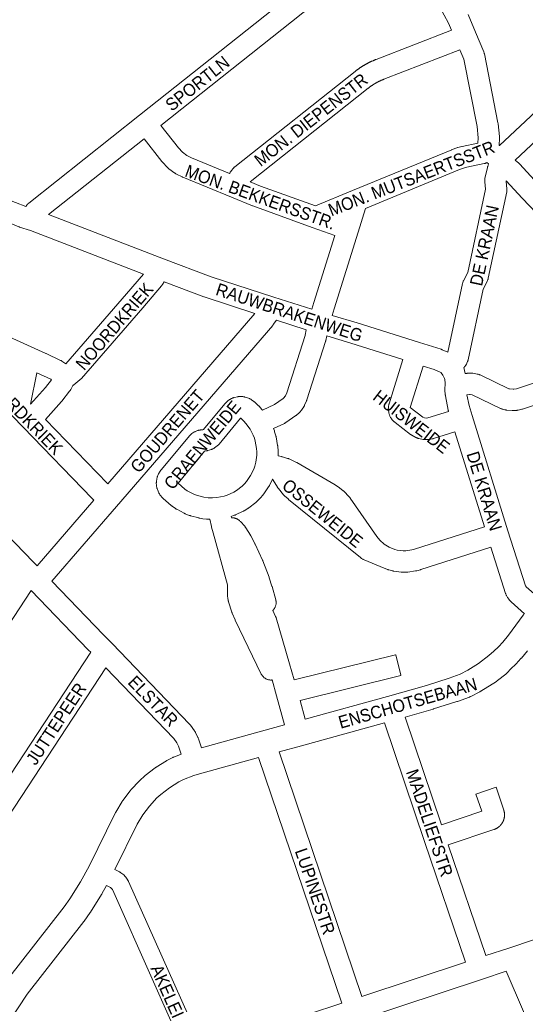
# Model space of a CAD drawing. Header units: metres. Extents: x 123819 to 142731, y 393440 to 405763.
# Tile 285 of 346: x 137213 to 137522, y 398646 to 399247. Entities that reach past the tile are written whole.
import ezdxf
from ezdxf.enums import TextEntityAlignment as Align

# ---------------------------------------------------------------- set-up
doc = ezdxf.new("R2010")
doc.units = ezdxf.units.M
doc.header["$MEASUREMENT"] = 0
for name, color, linetype, lineweight in [('gs-anno-wegen algemeen tekst', 7, 'Continuous', 0), ('gs-knt-aanvullende hoofdweg', 7, 'Continuous', 0), ('gs-knt-wegen algemeen', 7, 'Continuous', 0)]:
    doc.layers.add(name, color=color, linetype=linetype, lineweight=lineweight)
doc.styles.add('Style-Arial', font='arial.ttf')

msp = doc.modelspace()

# ---------------------------------------------------------------- linework, layer by layer
at = {"layer": 'gs-anno-wegen algemeen tekst', "color": 7, "linetype": 'Continuous', "flags": 128}
for points in [[(137271.11, 398727.91), (137273.88, 398726.46), (137274.08, 398726.35), (137274.28, 398726.23), (137274.47, 398726.1), (137274.66, 398725.97), (137276.45, 398724.6), (137276.66, 398724.44), (137276.86, 398724.27), (137277.05, 398724.08), (137277.23, 398723.89), (137277.4, 398723.69), (137277.56, 398723.48), (137277.71, 398723.27), (137278.96, 398721.39), (137279.08, 398721.2), (137279.2, 398721), (137279.31, 398720.79), (137279.4, 398720.58), (137328.23, 398611.12)], [(137318.19, 398606.57), (137269.53, 398715.67), (137269.05, 398716.39), (137268.36, 398716.91), (137266.02, 398718.14)]]:
    msp.add_lwpolyline(points, dxfattribs=at)
at = {"layer": 'gs-knt-aanvullende hoofdweg', "color": 7, "linetype": 'Continuous', "flags": 128}
for points in [[(137387.4, 398819.7), (137437.75, 398833.59), (137461.5, 398840.37), (137475.43, 398844.77), (137482.15, 398847.25), (137486.91, 398849.75), (137493.36, 398853.84), (137499.74, 398858.74), (137502.65, 398861.32), (137505.5, 398864.09), (137508.19, 398866.96), (137511.71, 398871.15), (137520.66, 398883.3), (137520.89, 398883.59), (137521.14, 398883.88), (137521.39, 398884.15), (137521.46, 398884.21)], [(137523.31, 398861.6), (137519.56, 398857.15), (137519.43, 398856.99), (137519.29, 398856.84), (137516.33, 398853.69), (137516.09, 398853.44), (137513.14, 398850.57), (137510.89, 398848.12), (137510.68, 398847.9), (137510.63, 398847.86), (137510.6, 398847.83), (137510.55, 398847.78), (137510.45, 398847.69), (137510.3, 398847.55), (137510.27, 398847.52), (137510.22, 398847.48), (137509.99, 398847.29), (137505, 398843.39), (137504.79, 398843.24), (137504.64, 398843.13), (137504.62, 398843.11), (137504.58, 398843.08), (137504.36, 398842.94), (137504.26, 398842.88), (137494.7, 398836.9), (137494.66, 398836.88), (137494.44, 398836.74), (137494.42, 398836.73), (137494.17, 398836.6), (137488.71, 398833.72), (137488.41, 398833.58), (137488.11, 398833.44), (137487.81, 398833.32), (137480.45, 398830.62), (137480.12, 398830.5), (137465.92, 398826.02), (137465.72, 398825.96), (137448.45, 398821.03)], [(137324.12, 398802.33), (137360.75, 398812.45), (137360.79, 398812.46), (137374.84, 398816.27)], [(137435.9, 398817.5), (137385.1, 398803.48), (137385.07, 398803.48), (137371.46, 398799.79)], [(137205.41, 398660.64), (137240.04, 398705.14), (137243.51, 398710.06), (137250.13, 398720.46), (137255.37, 398729.91), (137271.31, 398762.42), (137271.45, 398762.7), (137271.6, 398762.97), (137275.44, 398769.39), (137275.58, 398769.62), (137275.64, 398769.7), (137275.66, 398769.73), (137275.73, 398769.84), (137275.89, 398770.06), (137280.39, 398776.03), (137280.56, 398776.24), (137280.62, 398776.31), (137280.64, 398776.35), (137280.73, 398776.45), (137280.91, 398776.65), (137286.02, 398782.1), (137286.23, 398782.32), (137286.45, 398782.53), (137289.22, 398785.04), (137289.45, 398785.24), (137289.68, 398785.43), (137295.6, 398790), (137295.81, 398790.16), (137295.89, 398790.21), (137295.92, 398790.24), (137295.96, 398790.27), (137296.03, 398790.32), (137296.26, 398790.46), (137302.63, 398794.38), (137302.89, 398794.53), (137303.16, 398794.67), (137306.49, 398796.37), (137306.76, 398796.5), (137307.04, 398796.62), (137311.62, 398798.5)], [(137358.88, 398796.35), (137322.79, 398786.38), (137319.25, 398785.4), (137313.04, 398782.84), (137310.24, 398781.42), (137304.46, 398777.87), (137299.1, 398773.73), (137296.78, 398771.62), (137292.15, 398766.67), (137288.13, 398761.34), (137284.66, 398755.53), (137271.11, 398727.91)], [(137266.02, 398718.14), (137263.16, 398712.98), (137263.04, 398712.78), (137262.92, 398712.59), (137256.08, 398701.84), (137255.88, 398701.55), (137252.21, 398696.34), (137252, 398696.06), (137217.45, 398651.65), (137206.46, 398634.98), (137206.46, 398634.97), (137182.56, 398594.87)]]:
    msp.add_lwpolyline(points, dxfattribs=at)
at = {"layer": 'gs-knt-wegen algemeen', "color": 7, "linetype": 'Continuous', "flags": 128}
for points in [[(137218.42, 399135.19), (137286.02, 399188.85), (137433.47, 399305.89)], [(137441.25, 399295.44), (137299.18, 399182.67)], [(137476.86, 399240.8), (137475.07, 399245.16), (137467.08, 399260.07), (137466.94, 399260.35), (137466.81, 399260.64), (137466.69, 399260.93), (137466.59, 399261.23), (137466.59, 399261.24), (137459.47, 399271.64), (137452.47, 399280.5), (137452.27, 399280.77), (137447.03, 399288.17), (137441.25, 399295.44)], [(137506.26, 399170.32), (137614.28, 399271.8), (137614.51, 399272.01), (137614.76, 399272.21), (137615.01, 399272.39), (137615.27, 399272.56), (137615.54, 399272.72), (137617.86, 399274.04), (137618.11, 399274.17), (137618.36, 399274.29), (137618.61, 399274.4), (137618.87, 399274.5), (137619.13, 399274.59), (137619.4, 399274.66), (137619.67, 399274.73), (137622.28, 399275.3), (137622.59, 399275.36), (137622.89, 399275.41), (137623.2, 399275.44), (137623.51, 399275.45), (137623.82, 399275.45), (137624.13, 399275.44), (137625.98, 399275.31)], [(137624.92, 399262.33), (137624.16, 399262.39), (137623.42, 399262.22), (137622.62, 399261.77), (137515.83, 399161.45)], [(137486.98, 399250.42), (137491.42, 399239.64), (137496.54, 399227.64), (137496.64, 399227.39), (137496.73, 399227.13), (137496.81, 399226.87), (137496.88, 399226.61), (137496.94, 399226.35), (137505.26, 399184.18), (137505.31, 399183.89), (137505.35, 399183.59), (137506.15, 399175.88), (137506.18, 399175.57), (137506.19, 399175.25), (137506.18, 399174.94), (137506.18, 399174.94), (137506.18, 399174.93)], [(137341.22, 399153.33), (137341.33, 399153.56), (137341.45, 399153.82), (137341.59, 399154.07), (137341.74, 399154.31), (137341.9, 399154.55), (137342.07, 399154.78), (137342.24, 399155), (137343.53, 399156.52), (137343.7, 399156.72), (137343.88, 399156.91), (137344.06, 399157.09), (137344.26, 399157.26), (137344.46, 399157.43), (137417.86, 399215.64), (137418.04, 399215.79), (137418.23, 399215.93), (137418.41, 399216.07), (137418.6, 399216.22), (137418.79, 399216.36), (137418.97, 399216.5), (137419.16, 399216.64), (137419.35, 399216.78), (137419.54, 399216.91), (137419.73, 399217.05), (137419.92, 399217.19), (137420.11, 399217.32), (137420.3, 399217.46), (137420.49, 399217.59), (137420.69, 399217.72), (137420.88, 399217.85), (137421.07, 399217.98), (137421.27, 399218.11), (137421.46, 399218.24), (137421.66, 399218.37), (137421.85, 399218.5), (137422.05, 399218.62), (137422.25, 399218.75), (137422.45, 399218.87), (137422.65, 399219), (137422.85, 399219.12), (137423.05, 399219.24), (137423.25, 399219.36), (137423.45, 399219.48), (137423.65, 399219.6), (137423.85, 399219.72), (137424.05, 399219.83), (137424.26, 399219.95), (137424.46, 399220.06), (137424.67, 399220.18), (137424.87, 399220.29), (137425.08, 399220.4), (137425.28, 399220.51), (137425.49, 399220.62), (137425.7, 399220.73), (137425.9, 399220.84), (137426.11, 399220.94), (137426.32, 399221.05), (137426.53, 399221.16), (137426.74, 399221.26), (137426.95, 399221.36), (137427.16, 399221.46), (137427.37, 399221.56), (137427.58, 399221.66), (137427.79, 399221.76), (137428.01, 399221.86), (137428.22, 399221.96), (137428.43, 399222.05), (137428.65, 399222.15), (137428.86, 399222.24), (137429.08, 399222.34), (137429.29, 399222.43), (137429.51, 399222.52), (137429.72, 399222.61), (137429.94, 399222.7), (137430.16, 399222.79), (137430.37, 399222.87), (137430.59, 399222.96), (137430.81, 399223.04), (137476.86, 399240.8)], [(137481.89, 399228.79), (137435.49, 399210.89), (137435.33, 399210.83), (137435.17, 399210.77), (137435.01, 399210.7), (137434.85, 399210.64), (137434.69, 399210.57), (137434.53, 399210.51), (137434.38, 399210.44), (137434.22, 399210.37), (137434.06, 399210.3), (137433.9, 399210.24), (137433.74, 399210.17), (137433.59, 399210.1), (137433.43, 399210.02), (137433.27, 399209.95), (137433.12, 399209.88), (137432.96, 399209.81), (137432.8, 399209.73), (137432.65, 399209.66), (137432.49, 399209.58), (137432.34, 399209.5), (137432.19, 399209.43), (137432.03, 399209.35), (137431.88, 399209.27), (137431.73, 399209.19), (137431.57, 399209.11), (137431.42, 399209.03), (137431.27, 399208.95), (137431.12, 399208.86), (137430.97, 399208.78), (137430.82, 399208.7), (137430.67, 399208.61), (137430.52, 399208.53), (137430.37, 399208.44), (137430.22, 399208.36), (137430.07, 399208.27), (137429.92, 399208.18), (137429.77, 399208.09), (137429.62, 399208), (137429.48, 399207.91), (137429.33, 399207.82), (137429.18, 399207.73), (137429.04, 399207.64), (137428.89, 399207.54), (137428.75, 399207.45), (137428.6, 399207.36), (137428.46, 399207.26), (137428.32, 399207.17), (137428.17, 399207.07), (137428.03, 399206.97), (137427.89, 399206.88), (137427.75, 399206.78), (137427.61, 399206.68), (137427.47, 399206.58), (137427.33, 399206.48), (137427.19, 399206.38), (137427.05, 399206.28), (137426.91, 399206.17), (137426.77, 399206.07), (137426.63, 399205.97), (137426.49, 399205.86), (137426.36, 399205.76), (137426.22, 399205.65), (137426.09, 399205.55), (137425.95, 399205.44), (137353.77, 399148.19)], [(137493.02, 399171.86), (137493.15, 399175.01), (137492.43, 399181.95), (137484.29, 399223.16), (137481.89, 399228.79)], [(137299.18, 399182.67), (137309.91, 399168.95), (137312.36, 399166.33), (137315.03, 399164.35), (137317.88, 399162.91), (137341.22, 399153.33)], [(137288.98, 399174.58), (137230.49, 399128.15)], [(137405.43, 399115.37), (137391.67, 399120.34), (137355.44, 399133.44), (137355.19, 399133.54), (137342.28, 399138.83), (137312.69, 399150.96), (137312.46, 399151.07), (137312.22, 399151.18), (137308.65, 399152.99), (137308.41, 399153.12), (137308.17, 399153.26), (137307.94, 399153.41), (137307.72, 399153.57), (137304.13, 399156.23), (137303.9, 399156.41), (137303.68, 399156.6), (137303.47, 399156.8), (137303.26, 399157), (137300.21, 399160.26), (137300.01, 399160.48), (137299.83, 399160.7), (137288.98, 399174.58)], [(137506.18, 399174.93), (137505.99, 399170.51), (137506.26, 399170.32)], [(137393.73, 399133.44), (137416.42, 399142.82), (137476.97, 399167.85), (137477.13, 399167.91), (137477.28, 399167.97), (137480.19, 399169), (137480.47, 399169.09), (137480.76, 399169.17), (137483.14, 399169.77), (137483.39, 399169.83), (137493.02, 399171.86)], [(137515.83, 399161.45), (137517.99, 399159.64), (137518.22, 399159.44), (137518.43, 399159.24), (137518.64, 399159.02), (137529.6, 399146.93), (137554.15, 399121.4)], [(137498.42, 399159.92), (137498.12, 399159.78), (137497.86, 399159.67), (137497.59, 399159.57), (137497.32, 399159.49), (137497.05, 399159.41), (137496.78, 399159.35), (137486.21, 399157.12), (137484.25, 399156.62), (137481.79, 399155.75), (137424.22, 399131.96)], [(137474.68, 399044.04), (137483.61, 399086.14), (137483.67, 399086.42), (137483.75, 399086.69), (137483.83, 399086.95), (137483.93, 399087.22), (137484.04, 399087.48), (137484.16, 399087.73), (137486.75, 399092.85), (137497.62, 399143.72), (137497.17, 399148.26), (137497.14, 399148.56), (137497.13, 399148.86), (137497.14, 399149.16), (137497.16, 399149.46), (137497.19, 399149.76), (137497.24, 399150.06), (137497.3, 399150.36), (137498.79, 399156.85), (137498.84, 399157.07), (137498.9, 399157.29), (137498.97, 399157.51), (137499.53, 399159.13)], [(137499.53, 399159.13), (137498.42, 399159.92)], [(137353.77, 399148.19), (137360, 399145.64), (137393.73, 399133.44)], [(137510.3, 399148.83), (137510.23, 399148.49), (137510.67, 399144), (137510.7, 399143.71), (137510.71, 399143.42), (137510.7, 399143.14), (137510.69, 399142.85), (137510.66, 399142.56), (137510.62, 399142.28), (137510.56, 399142), (137499.31, 399089.31), (137499.24, 399089.03), (137499.17, 399088.77), (137499.08, 399088.5), (137498.98, 399088.24), (137498.87, 399087.98), (137498.75, 399087.73), (137496.17, 399082.61), (137487.03, 399039.5), (137486.96, 399039.21), (137486.88, 399038.92), (137486.78, 399038.64), (137486.67, 399038.36), (137486.26, 399037.35), (137486.14, 399037.09), (137486.01, 399036.83), (137485.87, 399036.58), (137485.72, 399036.33), (137485.56, 399036.09), (137485.39, 399035.86), (137485.21, 399035.63), (137484.71, 399035.04), (137484.52, 399034.83), (137484.33, 399034.63), (137484.7, 399032.85), (137485.27, 399031)], [(137545.75, 399111.35), (137520.15, 399137.98), (137520.02, 399138.12), (137510.3, 399148.83)], [(137204.04, 399138.11), (137216.66, 399133.04), (137216.67, 399133.07), (137216.74, 399133.2), (137216.82, 399133.34), (137216.9, 399133.48), (137216.98, 399133.61), (137217.07, 399133.74), (137217.16, 399133.87), (137217.25, 399134), (137217.35, 399134.12), (137217.45, 399134.24), (137217.55, 399134.36), (137217.66, 399134.48), (137217.76, 399134.6), (137217.87, 399134.71), (137217.99, 399134.82), (137218.1, 399134.92), (137218.22, 399135.03), (137218.34, 399135.13), (137218.41, 399135.19)], [(137218.41, 399135.19), (137218.41, 399135.19), (137218.42, 399135.19)], [(137218.41, 399135.19), (137218.41, 399135.19), (137218.42, 399135.19)], [(137424.22, 399131.96), (137419.71, 399117.44), (137405.15, 399070.59)], [(137288.61, 399091.86), (137219.49, 399118.43), (137212.81, 399120.57), (137212.58, 399120.64), (137212.36, 399120.73), (137198.87, 399126.16), (137198.66, 399126.25), (137198.46, 399126.34), (137198.26, 399126.44), (137196.59, 399127.32)], [(137230.49, 399128.15), (137300.87, 399101.1), (137329.9, 399090.17), (137368.14, 399077.75), (137391.43, 399070.44), (137392.71, 399074.44)], [(137392.72, 399074.45), (137405.43, 399115.37)], [(137186.17, 399062.58), (137228.83, 399043.38), (137228.97, 399043.32), (137237.88, 399039.06), (137238.14, 399038.93), (137238.4, 399038.78), (137238.65, 399038.63), (137241.16, 399036.97), (137278.26, 399079.76), (137288.61, 399091.86)], [(137301.19, 399087.06), (137300.16, 399085.44), (137299.99, 399085.18), (137299.81, 399084.93), (137299.61, 399084.7), (137288.14, 399071.28), (137288.11, 399071.25)], [(137356.65, 399067.79), (137325.74, 399077.83), (137325.45, 399077.93), (137301.19, 399087.06)], [(137288.11, 399071.25), (137250.58, 399027.96), (137250.37, 399027.73), (137250.15, 399027.51), (137249.92, 399027.3), (137249.68, 399027.1), (137245.95, 399024.19), (137245.72, 399024.01), (137245.48, 399023.85), (137245.35, 399023.77), (137244.1, 399021.3), (137243.98, 399021.07), (137243.85, 399020.85), (137243.71, 399020.63), (137243.56, 399020.42), (137243.41, 399020.21), (137238.69, 399014.23), (137238.55, 399014.06), (137238.41, 399013.89), (137228.6, 399003.03), (137266.48, 398963.76), (137266.72, 398963.53)], [(137392.71, 399074.44), (137392.71, 399074.45), (137392.72, 399074.45)], [(137392.71, 399074.44), (137392.71, 399074.45), (137392.72, 399074.45)], [(137266.72, 398963.53), (137356.65, 399067.79)], [(137405.15, 399070.58), (137405.13, 399070.53), (137403.88, 399066.61), (137419.16, 399061.99), (137419.23, 399061.97), (137457.23, 399049.99), (137470.42, 399045.84), (137470.63, 399045.77), (137470.83, 399045.69), (137471.04, 399045.61), (137474.68, 399044.04)], [(137405.15, 399070.59), (137405.15, 399070.58), (137405.15, 399070.58)], [(137405.15, 399070.59), (137405.15, 399070.58), (137405.15, 399070.58)], [(137367.53, 399060.47), (137272.11, 398949.84)], [(137387.41, 399054.52), (137388.07, 399057.85), (137369.77, 399063.59), (137367.92, 399060.98), (137367.83, 399060.85), (137367.73, 399060.72), (137367.53, 399060.48)], [(137367.53, 399060.48), (137367.53, 399060.48), (137367.53, 399060.47), (137367.53, 399060.47)], [(137367.53, 399060.48), (137367.53, 399060.48), (137367.53, 399060.47), (137367.53, 399060.47)], [(137258.21, 398953.66), (137257.39, 398954.44), (137257.2, 398954.63), (137215.03, 398998.34), (137175.99, 399038.18), (137175.87, 399038.31), (137171.51, 399043.01), (137171.38, 399043.16), (137171.25, 399043.31), (137166.79, 399048.73), (137166.67, 399048.89), (137166.55, 399049.05), (137164.05, 399052.51), (137163.87, 399052.77), (137163.71, 399053.03), (137163.55, 399053.31), (137163.42, 399053.59), (137163.29, 399053.88), (137163.18, 399054.18), (137162.32, 399056.63), (137162.02, 399056.86), (137161.54, 399057.1)], [(137374.84, 398816.27), (137369.96, 398834.16), (137367.16, 398843.75), (137367.11, 398843.74), (137366.8, 398843.72), (137366.48, 398843.71), (137366.16, 398843.72), (137365.84, 398843.74), (137365.52, 398843.77), (137365.21, 398843.83), (137364.9, 398843.9), (137364.59, 398843.98), (137364.29, 398844.08), (137363.99, 398844.19), (137363.7, 398844.32), (137363.41, 398844.46), (137363.13, 398844.61), (137362.86, 398844.78), (137362.6, 398844.96), (137362.35, 398845.16), (137362.11, 398845.36), (137361.87, 398845.58), (137361.65, 398845.81), (137361.44, 398846.05), (137361.24, 398846.3), (137361.06, 398846.56), (137360.89, 398846.83), (137360.73, 398847.1), (137360.58, 398847.39), (137344.67, 398880.29), (137344.56, 398880.53), (137342.81, 398884.55), (137342.73, 398884.75), (137342.65, 398884.96), (137342.58, 398885.17), (137340.59, 398891.43), (137340.51, 398891.69), (137340.44, 398891.95), (137340.39, 398892.22), (137340.06, 398893.98), (137340.02, 398894.25), (137339.98, 398894.53), (137339.96, 398894.81), (137339.95, 398895.08), (137339.86, 398901.98), (137331.12, 398933.6), (137330.15, 398937.11), (137330.09, 398937.34), (137330.04, 398937.57), (137329.16, 398941.99), (137327.03, 398942.11), (137324.9, 398942.33), (137322.79, 398942.67), (137322.55, 398942.72), (137322.31, 398942.78), (137317.26, 398944.12), (137317.02, 398944.19), (137316.79, 398944.27), (137316.55, 398944.36), (137314.12, 398945.31), (137313.89, 398945.41), (137313.67, 398945.51), (137313.45, 398945.63), (137308.84, 398948.09), (137308.63, 398948.21), (137308.41, 398948.34), (137308.21, 398948.48), (137306.06, 398949.96), (137305.86, 398950.11), (137305.66, 398950.26), (137305.47, 398950.42), (137300.64, 398954.67), (137300.42, 398954.86), (137300.22, 398955.07), (137300.02, 398955.28), (137298.98, 398956.48), (137298.79, 398956.7), (137298.62, 398956.93), (137298.45, 398957.18), (137298.3, 398957.42), (137298.15, 398957.68), (137298.02, 398957.94), (137297.9, 398958.21), (137297.05, 398960.21), (137296.94, 398960.49), (137296.84, 398960.77), (137296.75, 398961.06), (137296.68, 398961.34), (137296.62, 398961.64), (137296.58, 398961.93), (137296.44, 398963.02), (137296.41, 398963.31), (137296.39, 398963.61), (137296.39, 398963.9), (137296.4, 398964.2), (137296.42, 398964.5), (137296.46, 398964.79), (137296.77, 398966.95), (137296.82, 398967.24), (137296.89, 398967.53), (137296.96, 398967.82), (137297.05, 398968.1), (137297.16, 398968.38), (137297.27, 398968.66), (137297.72, 398969.66), (137297.84, 398969.92), (137297.98, 398970.18), (137298.13, 398970.43), (137298.29, 398970.68), (137298.46, 398970.92), (137298.64, 398971.15), (137316.73, 398993.04), (137316.91, 398993.25), (137317.1, 398993.45), (137317.3, 398993.64), (137317.5, 398993.83), (137317.72, 398994), (137317.94, 398994.17), (137318.16, 398994.33), (137319.37, 398995.12), (137319.61, 398995.27), (137319.87, 398995.42), (137320.13, 398995.55), (137320.4, 398995.67), (137320.67, 398995.78), (137321.65, 398996.15), (137321.95, 398996.25), (137322.24, 398996.34), (137322.54, 398996.41), (137322.85, 398996.47), (137323.16, 398996.51), (137323.46, 398996.54), (137324.79, 398996.64), (137325.16, 398996.76), (137325.24, 398996.82), (137338.19, 399012.48), (137338.4, 399012.72), (137338.62, 399012.95), (137338.86, 399013.17), (137340.16, 399014.34), (137340.39, 399014.54), (137340.64, 399014.73), (137340.89, 399014.91), (137341.15, 399015.07), (137341.42, 399015.23), (137342.39, 399015.75), (137342.65, 399015.88), (137342.92, 399016.01), (137343.2, 399016.12), (137343.48, 399016.21), (137343.76, 399016.3), (137344.05, 399016.37), (137346.18, 399016.85), (137346.47, 399016.91), (137346.76, 399016.95), (137347.06, 399016.98), (137347.35, 399017), (137347.65, 399017.01), (137347.95, 399017), (137349.04, 399016.94), (137349.34, 399016.92), (137349.63, 399016.88), (137349.93, 399016.83), (137350.22, 399016.77), (137350.5, 399016.69), (137350.79, 399016.6), (137352.85, 399015.9), (137353.12, 399015.81), (137353.39, 399015.7), (137353.65, 399015.57), (137353.9, 399015.44), (137354.15, 399015.3), (137354.39, 399015.14), (137354.62, 399014.98), (137356.02, 399013.95), (137356.21, 399013.81), (137356.39, 399013.66), (137356.57, 399013.5), (137358.85, 399011.4), (137359.04, 399011.21), (137359.23, 399011.01), (137361, 399009.09), (137361.17, 399008.9), (137361.32, 399008.71), (137361.36, 399008.66), (137368.6, 399012.1), (137373.88, 399015.78), (137374.48, 399016.32), (137375.01, 399016.93), (137375.37, 399017.46), (137376.16, 399019.23), (137387.31, 399054.2), (137387.41, 399054.51)], [(137387.41, 399054.51), (137387.41, 399054.52), (137387.41, 399054.52), (137387.41, 399054.52)], [(137387.41, 399054.51), (137387.41, 399054.52), (137387.41, 399054.52), (137387.41, 399054.52)], [(137447.12, 399039.53), (137415.36, 399049.54), (137400.57, 399054.01), (137399.98, 399051.2), (137399.98, 399051.19), (137399.94, 399051.05), (137399.9, 399050.88), (137399.86, 399050.74), (137399.82, 399050.58), (137399.81, 399050.57)], [(137399.81, 399050.56), (137388.45, 399014.94), (137388.38, 399014.71), (137388.29, 399014.49), (137388.2, 399014.27), (137387.04, 399011.66), (137386.92, 399011.4), (137386.79, 399011.16), (137386.65, 399010.92), (137386.5, 399010.68), (137385.6, 399009.34), (137385.45, 399009.12), (137385.28, 399008.91), (137385.11, 399008.7)], [(137399.81, 399050.57), (137399.81, 399050.56), (137399.81, 399050.56)], [(137399.81, 399050.57), (137399.81, 399050.56), (137399.81, 399050.56)], [(137485.27, 399031), (137486.12, 399031.13), (137486.36, 399031.17), (137486.6, 399031.19), (137486.85, 399031.21), (137488.41, 399031.28), (137488.69, 399031.28), (137488.98, 399031.28), (137489.27, 399031.26), (137489.55, 399031.23), (137489.83, 399031.19), (137492.61, 399030.7), (137492.9, 399030.64), (137493.19, 399030.57), (137493.48, 399030.49), (137493.76, 399030.39), (137494.03, 399030.28), (137494.3, 399030.16), (137511.92, 399021.72), (137512.39, 399021.59), (137514.46, 399021.39), (137515.04, 399021.45), (137516.49, 399021.79), (137590.54, 399046.12)], [(137478.91, 398995.41), (137465.88, 398991.35), (137465.66, 398991.28), (137465.44, 398991.23), (137465.22, 398991.18), (137463.39, 398990.81), (137463.11, 398990.76), (137462.82, 398990.73), (137462.53, 398990.7), (137462.24, 398990.69), (137460.9, 398990.66), (137460.61, 398990.66), (137460.32, 398990.68), (137460.03, 398990.7), (137459.74, 398990.74), (137459.45, 398990.8), (137456.83, 398991.34), (137456.56, 398991.4), (137456.29, 398991.48), (137456.03, 398991.56), (137455.77, 398991.66), (137455.51, 398991.76), (137455.26, 398991.88), (137455.02, 398992.01), (137452.67, 398993.3), (137452.46, 398993.42), (137452.26, 398993.55), (137452.06, 398993.68), (137451.86, 398993.83), (137442.35, 399001.09), (137442.14, 399001.25), (137441.94, 399001.43), (137441.74, 399001.61), (137441.55, 399001.8), (137440.66, 399002.75), (137440.46, 399002.97), (137440.27, 399003.2), (137440.1, 399003.44), (137439.93, 399003.68), (137439.77, 399003.94), (137439.63, 399004.2), (137439.22, 399004.99), (137439.08, 399005.27), (137438.96, 399005.56), (137438.85, 399005.85), (137438.75, 399006.15), (137438.67, 399006.45), (137438.6, 399006.75), (137438.55, 399007.06), (137438.29, 399008.82), (137438.25, 399009.13), (137438.23, 399009.44), (137438.22, 399009.75), (137438.23, 399010.07), (137438.25, 399010.38), (137438.29, 399010.69), (137438.34, 399011), (137438.51, 399011.87), (137438.56, 399012.11), (137438.62, 399012.35), (137438.69, 399012.58), (137447.12, 399039.53)], [(137459.54, 399035.62), (137451.64, 399010.37), (137459.37, 399004.47), (137460.43, 399003.89)], [(137470.48, 399031.54), (137470.44, 399031.58), (137470.32, 399031.74), (137466.19, 399033.52), (137459.54, 399035.62)], [(137223.43, 399031.54), (137219.52, 399012.4), (137228.6, 399022.46), (137232.33, 399027.2), (137231.86, 399027.51), (137223.43, 399031.54)], [(137470.48, 399031.53), (137470.48, 399031.53), (137470.48, 399031.54)], [(137470.48, 399031.53), (137470.48, 399031.53), (137470.48, 399031.54)], [(137475.06, 399007.84), (137475.01, 399008), (137474.95, 399008.22), (137474.89, 399008.45), (137474.84, 399008.68), (137473.15, 399017.41), (137473.11, 399017.63), (137473.08, 399017.85), (137473.05, 399018.08), (137472.78, 399021.17), (137472.76, 399021.43), (137472.76, 399021.69), (137472.76, 399021.96), (137472.77, 399022.22), (137472.9, 399023.95), (137472.99, 399025.11), (137472.75, 399027.42), (137472.59, 399028), (137471.63, 399030.01), (137470.48, 399031.53)], [(137596.14, 399034.26), (137520.3, 399009.34), (137520.04, 399009.26), (137519.78, 399009.19), (137517.61, 399008.68), (137517.31, 399008.61), (137517, 399008.56), (137516.69, 399008.52), (137515.06, 399008.37), (137514.76, 399008.35), (137514.46, 399008.35), (137514.16, 399008.35), (137513.87, 399008.37), (137510.6, 399008.67), (137510.31, 399008.71), (137510.01, 399008.76), (137509.72, 399008.82), (137509.43, 399008.89), (137507.85, 399009.34), (137507.58, 399009.42), (137507.32, 399009.51), (137507.06, 399009.62), (137506.8, 399009.73), (137489.48, 399018.03), (137488.29, 399018.24), (137487.81, 399018.22), (137486.3, 399017.98)], [(137486.3, 399017.98), (137487.55, 399011.51), (137489.42, 399005.48), (137511.27, 398934.98), (137522.07, 398901.27), (137522.2, 398901.04), (137522.42, 398900.76), (137531.97, 398892.29), (137532.09, 398892.18)], [(137385.11, 399008.7), (137384.05, 399007.48), (137383.87, 399007.28), (137383.68, 399007.09), (137383.49, 399006.91), (137382.29, 399005.83), (137382.08, 399005.65), (137381.88, 399005.49), (137381.66, 399005.33), (137375.61, 399001.11), (137375.38, 399000.96), (137375.15, 399000.82), (137374.92, 399000.69), (137374.68, 399000.57), (137368.02, 398997.41), (137368.57, 398995.97), (137368.66, 398995.74), (137368.73, 398995.5), (137369.48, 398993), (137369.55, 398992.76), (137369.61, 398992.52), (137369.66, 398992.27), (137370.57, 398987.13), (137370.61, 398986.89), (137370.64, 398986.64), (137370.66, 398986.39), (137370.82, 398983.79), (137370.83, 398983.54), (137370.83, 398983.29), (137370.8, 398980.74)], [(137460.43, 399003.89), (137461.38, 399003.69), (137461.4, 399003.69), (137462.33, 399003.88), (137475.06, 399007.84)], [(137328.07, 398955.08), (137330.74, 398955), (137333.41, 398955.18), (137337.9, 398956.09), (137339.67, 398956.67), (137343.73, 398958.54), (137345.32, 398959.5), (137348.85, 398962.24), (137350.27, 398963.63), (137351.58, 398965.13), (137354.05, 398968.7), (137355.95, 398972.61), (137356.59, 398974.47), (137357.21, 398976.84), (137357.78, 398981.25), (137357.81, 398983.23), (137357.69, 398985.22), (137356.9, 398989.62), (137356.33, 398991.52), (137355.61, 398993.39), (137353.72, 398997.03), (137351.16, 399000.56), (137349.83, 399002), (137348.01, 399003.68), (137347.89, 399003.77), (137334.77, 398987.91), (137334.57, 398987.68), (137334.35, 398987.45), (137334.12, 398987.23), (137333.89, 398987.03), (137333.64, 398986.84), (137332.05, 398985.65), (137331.79, 398985.47), (137331.53, 398985.31), (137331.26, 398985.15), (137330.99, 398985.01), (137330.7, 398984.88), (137330.41, 398984.77), (137330.12, 398984.67), (137327.98, 398983.99), (137327.69, 398983.91), (137327.39, 398983.84), (137327.09, 398983.78), (137326.79, 398983.74), (137326.49, 398983.71), (137325.87, 398983.66), (137309.67, 398964.06), (137313.78, 398960.45), (137315.31, 398959.39), (137319.25, 398957.29), (137320.98, 398956.61), (137325.41, 398955.42), (137328.06, 398955.08), (137328.06, 398955.08), (137328.07, 398955.08)], [(137496.94, 398937.26), (137478.91, 398995.41)], [(137370.8, 398980.74), (137372.9, 398980.3), (137372.92, 398980.3), (137373.13, 398980.25), (137373.21, 398980.23), (137373.23, 398980.22), (137373.44, 398980.16), (137376.68, 398979.19), (137376.91, 398979.11), (137377.14, 398979.03), (137377.36, 398978.94), (137377.58, 398978.84), (137381.78, 398976.86), (137382.03, 398976.73), (137382.27, 398976.6), (137405.63, 398963), (137405.89, 398962.83), (137408.09, 398961.41), (137408.34, 398961.24), (137408.57, 398961.06), (137410.4, 398959.62), (137410.62, 398959.44), (137410.82, 398959.26), (137411.03, 398959.06), (137414.27, 398955.74), (137414.46, 398955.54), (137414.64, 398955.33), (137414.81, 398955.11), (137414.98, 398954.88), (137431.11, 398931.48), (137433.02, 398929.16), (137435.7, 398926.78), (137438.71, 398924.92), (137442.12, 398923.55), (137443.56, 398923.17)], [(137500.85, 398924.85), (137458.12, 398911.21), (137457.82, 398911.12), (137455.57, 398910.52), (137455.3, 398910.45), (137455.03, 398910.4), (137454.75, 398910.36), (137450.14, 398909.74), (137449.86, 398909.71), (137449.58, 398909.69), (137449.3, 398909.69), (137446.97, 398909.68), (137446.69, 398909.68), (137446.41, 398909.7), (137446.14, 398909.73), (137441.52, 398910.31), (137441.24, 398910.35), (137440.97, 398910.4), (137440.69, 398910.47), (137438.44, 398911.05), (137438.17, 398911.13), (137437.91, 398911.21), (137437.65, 398911.31), (137433.33, 398913.05), (137433.23, 398913.09), (137423.42, 398917.21), (137423.14, 398917.34), (137422.87, 398917.48), (137422.6, 398917.63), (137421.87, 398918.07), (137421.62, 398918.23), (137421.37, 398918.4), (137421.12, 398918.59), (137377.29, 398954.11), (137377.13, 398954.24), (137376.98, 398954.38), (137374.79, 398956.39), (137374.59, 398956.58), (137374.4, 398956.78), (137374.22, 398956.99), (137371, 398960.81), (137370.84, 398961.01), (137370.68, 398961.22), (137370.53, 398961.44), (137370.4, 398961.66), (137367.83, 398965.94), (137367.7, 398966.17), (137367.58, 398966.4), (137367.49, 398966.58)], [(137177.32, 398961.17), (137221.18, 398915.89)], [(137221.18, 398915.88), (137223.53, 398913.46), (137258.21, 398953.66)], [(137272.11, 398949.84), (137232.61, 398904.05)], [(137443.56, 398923.17), (137447.34, 398922.7), (137448.83, 398922.7), (137452.61, 398923.21), (137454.31, 398923.66), (137496.94, 398937.26)], [(137521.46, 398884.21), (137513.33, 398891.42), (137513.11, 398891.62), (137512.9, 398891.84), (137512.7, 398892.06), (137512.51, 398892.29), (137511.64, 398893.41), (137511.46, 398893.66), (137511.29, 398893.91), (137511.13, 398894.18), (137510.43, 398895.4), (137510.3, 398895.64), (137510.18, 398895.89), (137510.07, 398896.14), (137509.97, 398896.39), (137509.88, 398896.65), (137500.85, 398924.85)], [(137221.18, 398915.89), (137221.18, 398915.89), (137221.18, 398915.88)], [(137221.18, 398915.89), (137221.18, 398915.89), (137221.18, 398915.88)], [(137232.61, 398904.05), (137264.08, 398871.28), (137269.21, 398866.29), (137269.37, 398866.12), (137316.72, 398816.72), (137316.92, 398816.5), (137317.11, 398816.28), (137317.29, 398816.05), (137319.82, 398812.57), (137319.97, 398812.34), (137320.12, 398812.11), (137320.26, 398811.88), (137320.38, 398811.63), (137321.85, 398808.68), (137321.97, 398808.42), (137322.08, 398808.15), (137322.18, 398807.88), (137323.89, 398802.86), (137324.12, 398802.33)], [(137220, 398898.38), (137165.6, 398815.96), (137181.56, 398747.54)], [(137256.28, 398860.7), (137254.92, 398862.02), (137254.77, 398862.18), (137220, 398898.38)], [(137181.56, 398747.54), (137182.09, 398747.87), (137182.91, 398749), (137256.28, 398860.7)], [(137265.63, 398851.21), (137193.71, 398741.72), (137193.53, 398741.47), (137191.87, 398739.18), (137191.68, 398738.93), (137191.48, 398738.69), (137191.26, 398738.46), (137191.04, 398738.24), (137190.8, 398738.03), (137190.56, 398737.84), (137190.3, 398737.65), (137190.04, 398737.48), (137184.31, 398733.91), (137184.08, 398733.78), (137183.85, 398733.65), (137180.84, 398732.11)], [(137311.62, 398798.5), (137310, 398803.28), (137308.97, 398805.35), (137307.02, 398808.03), (137265.63, 398851.21)], [(137485.38, 398671.2), (137460.43, 398744.96), (137435.9, 398817.5)], [(137409.71, 398646.2), (137358.88, 398796.35)], [(137371.46, 398799.79), (137422.07, 398650.28)], [(137497.74, 398675.28), (137511.8, 398679.93), (137557.21, 398695.19), (137621.06, 398719.32)], [(137422.07, 398650.28), (137485.38, 398671.2)], [(137510.24, 398665.7), (137495.69, 398660.89), (137420.02, 398635.89), (137393.14, 398627.01), (137391.26, 398626.25)], [(137531.47, 398616.46), (137510.24, 398665.7)], [(137388.85, 398639.3), (137409.71, 398646.2)]]:
    msp.add_lwpolyline(points, dxfattribs=at)
for points in [[(137367.49, 398966.58), (137365.55, 398962.58), (137365.44, 398962.35), (137365.32, 398962.14), (137365.19, 398961.92), (137365.05, 398961.71), (137362.08, 398957.42), (137361.94, 398957.22), (137361.78, 398957.02), (137361.62, 398956.83), (137359.9, 398954.87), (137359.74, 398954.68), (137359.56, 398954.5), (137357.7, 398952.68), (137357.51, 398952.51), (137357.33, 398952.34), (137357.13, 398952.19), (137353.01, 398948.99), (137352.81, 398948.84), (137352.61, 398948.7), (137352.39, 398948.56), (137350.16, 398947.21), (137349.95, 398947.08), (137349.73, 398946.97), (137349.5, 398946.86), (137344.76, 398944.68), (137344.53, 398944.58), (137344.3, 398944.49), (137344.06, 398944.41), (137342.08, 398943.76), (137342.27, 398942.8), (137342.38, 398942.81), (137342.7, 398942.83), (137343.01, 398942.83), (137343.33, 398942.82), (137343.64, 398942.79), (137343.95, 398942.75), (137344.26, 398942.69), (137344.57, 398942.62), (137344.87, 398942.53), (137345.17, 398942.43), (137345.47, 398942.31), (137345.75, 398942.18), (137346.03, 398942.04), (137346.31, 398941.88), (137346.57, 398941.71), (137346.83, 398941.52), (137347.08, 398941.33), (137347.31, 398941.12), (137347.54, 398940.9), (137347.76, 398940.67), (137350.43, 398937.69), (137350.63, 398937.46), (137350.81, 398937.22), (137350.99, 398936.98), (137351.15, 398936.72), (137353.91, 398932.17), (137354, 398932.02), (137354.08, 398931.87), (137356.62, 398927.13), (137356.71, 398926.97), (137356.79, 398926.81), (137361.33, 398917.07), (137361.43, 398916.85), (137361.52, 398916.62), (137365.32, 398906.57), (137365.39, 398906.4), (137365.44, 398906.23), (137367.06, 398901.11), (137367.12, 398900.9), (137369.4, 398892.78), (137369.48, 398892.48), (137369.54, 398892.18), (137369.58, 398891.87), (137369.62, 398891.56), (137369.64, 398891.25), (137369.64, 398890.94), (137369.63, 398890.63), (137369.6, 398890.32), (137369.56, 398890.02), (137369.51, 398889.71), (137369.44, 398889.41), (137369.35, 398889.11), (137369.25, 398888.82), (137369.14, 398888.53), (137369.02, 398888.25), (137368.88, 398887.97), (137368.73, 398887.7), (137368.56, 398887.44), (137368.38, 398887.18), (137368.19, 398886.94), (137367.99, 398886.7), (137367.78, 398886.47), (137367.57, 398886.27), (137369.29, 398882.56), (137369.39, 398882.33), (137369.48, 398882.11), (137369.56, 398881.88), (137369.64, 398881.65), (137377.83, 398853.63), (137380.72, 398843.76), (137442.7, 398859.21, -0.36799), (137442.71, 398859.21), (137445.85, 398846.59, -0.367991), (137445.85, 398846.58), (137384.26, 398831.22), (137387.4, 398819.7)], [(137448.45, 398821.03), (137470.68, 398755.29), (137495.29, 398763.56), (137491.76, 398774.02, -0.385772), (137491.77, 398774.03), (137504.09, 398778.18, -0.385774), (137504.1, 398778.18), (137508.83, 398764.14), (137508.92, 398763.87), (137508.99, 398763.6), (137509.01, 398763.49), (137509.04, 398763.38), (137509.06, 398763.27), (137509.08, 398763.16), (137509.1, 398763.06), (137509.12, 398762.95), (137509.14, 398762.84), (137509.16, 398762.73), (137509.17, 398762.62), (137509.19, 398762.51), (137509.2, 398762.4), (137509.21, 398762.29), (137509.22, 398762.18), (137509.23, 398762.07), (137509.24, 398761.96), (137509.24, 398761.85), (137509.25, 398761.74), (137509.25, 398761.63), (137509.26, 398761.52), (137509.26, 398761.41), (137509.26, 398761.3), (137509.26, 398761.19), (137509.25, 398761.08), (137509.25, 398760.97), (137509.24, 398760.86), (137509.24, 398760.75), (137509.23, 398760.64), (137509.22, 398760.53), (137509.21, 398760.42), (137509.2, 398760.31), (137509.19, 398760.2), (137509.17, 398760.09), (137509.16, 398759.98), (137509.14, 398759.87), (137509.12, 398759.76), (137509.1, 398759.65), (137509.08, 398759.55), (137509.06, 398759.44), (137509.04, 398759.33), (137509.02, 398759.22), (137508.99, 398759.11), (137508.96, 398759.01), (137508.94, 398758.9), (137508.91, 398758.79), (137508.88, 398758.69), (137508.84, 398758.58), (137508.81, 398758.48), (137508.78, 398758.37), (137508.74, 398758.27), (137508.71, 398758.16), (137508.67, 398758.06), (137508.63, 398757.96), (137508.59, 398757.85), (137508.55, 398757.75), (137508.51, 398757.65), (137508.46, 398757.55), (137508.42, 398757.45), (137508.37, 398757.35), (137508.32, 398757.25), (137508.28, 398757.15), (137508.23, 398757.05), (137508.18, 398756.95), (137508.13, 398756.85), (137508.07, 398756.76), (137508.02, 398756.66), (137507.96, 398756.56), (137507.91, 398756.47), (137507.85, 398756.38), (137507.79, 398756.28), (137507.73, 398756.19), (137507.67, 398756.1), (137507.61, 398756.01), (137507.55, 398755.91), (137507.48, 398755.82), (137507.42, 398755.73), (137507.35, 398755.65), (137507.29, 398755.56), (137507.22, 398755.47), (137507.15, 398755.38), (137507.08, 398755.3), (137507.01, 398755.21), (137506.94, 398755.13), (137506.87, 398755.05), (137506.79, 398754.97), (137506.72, 398754.88), (137506.64, 398754.8), (137506.57, 398754.72), (137506.49, 398754.65), (137506.41, 398754.57), (137506.33, 398754.49), (137506.25, 398754.41), (137506.17, 398754.34), (137506.09, 398754.27), (137506.01, 398754.19), (137505.92, 398754.12), (137505.84, 398754.05), (137505.75, 398753.98), (137505.67, 398753.91), (137505.58, 398753.84), (137505.49, 398753.78), (137505.41, 398753.71), (137505.32, 398753.64), (137505.23, 398753.58), (137505.14, 398753.52), (137505.05, 398753.45), (137504.95, 398753.39), (137504.86, 398753.33), (137504.77, 398753.28), (137504.67, 398753.22), (137504.58, 398753.16), (137504.48, 398753.11), (137504.39, 398753.05), (137504.29, 398753), (137504.19, 398752.95), (137504.09, 398752.89), (137504, 398752.84), (137503.9, 398752.8), (137503.8, 398752.75), (137503.7, 398752.7), (137503.6, 398752.66), (137503.5, 398752.61), (137503.4, 398752.57), (137503.29, 398752.53), (137503.19, 398752.49), (137503.09, 398752.45), (137502.98, 398752.41), (137502.88, 398752.37), (137502.78, 398752.34), (137474.86, 398742.95), (137497.74, 398675.28)]]:
    msp.add_lwpolyline(points, format="xyb", dxfattribs=at)

# ---------------------------------------------------------------- texts
at = {"layer": 'gs-anno-wegen algemeen tekst', "color": 7, "style": 'Style-Arial', "width": 0.909091}
for s, rotation, p in [('SPORTLN', 38.55751, (137321.53, 399208.32)), ('MON. DIEPENSTR', 38.0755, (137390.94, 399186.14)), ('MON. MUTSAERTSSTR', 21.41159, (137452.33, 399150.28)), ('MON. BEKKERSSTR.', 340.12338, (137360.04, 399138.85)), ('RAUWBRAKENWEG', 341.89596, (137377.72, 399068.37)), ('HUISWEIDE', 322.2064, (137452.35, 399001.61)), ('CRAENWEIDE', 50.193, (137324.61, 398987.34)), ('DE KRAAN', 287.0433, (137496.93, 398959.19)), ('OSSEWEIDE', 320.98461, (137398.02, 398945.66)), ('JUTTEPEER', 56.57596, (137235.2, 398816.98)), ('MADELIEFSTR', 288.5237, (137463.39, 398756.39)), ('LUPINESTR', 288.79756, (137393.45, 398714.57)), ('AKELEI', 294.03906, (137303.12, 398653.48))]:
    msp.add_text(s, height=7.7, rotation=rotation, dxfattribs=at).set_placement(p, align=Align.MIDDLE_CENTER)
at = {"layer": 'gs-anno-wegen algemeen tekst', "color": 7, "linetype": 'Continuous', "style": 'Style-Arial', "width": 0.909091}
for s, rotation, p in [('DE KRAAN', 77.94216, (137496.92, 399109.3)), ('NOORDKRIEK', 49.2502, (137270.78, 399059.85)), ('NOORDKRIEK', 314.27243, (137214.14, 399006.94)), ('GOUDRENET', 49.22315, (137303.17, 398995.82)), ('ELSTAR', 314.0831, (137294.47, 398830.86)), ('ENSCHOTSEBAAN', 15.93589, (137450.05, 398829.61))]:
    msp.add_text(s, height=7.7, rotation=rotation, dxfattribs=at).set_placement(p, align=Align.MIDDLE_CENTER)

doc.saveas('drawing.dxf')
